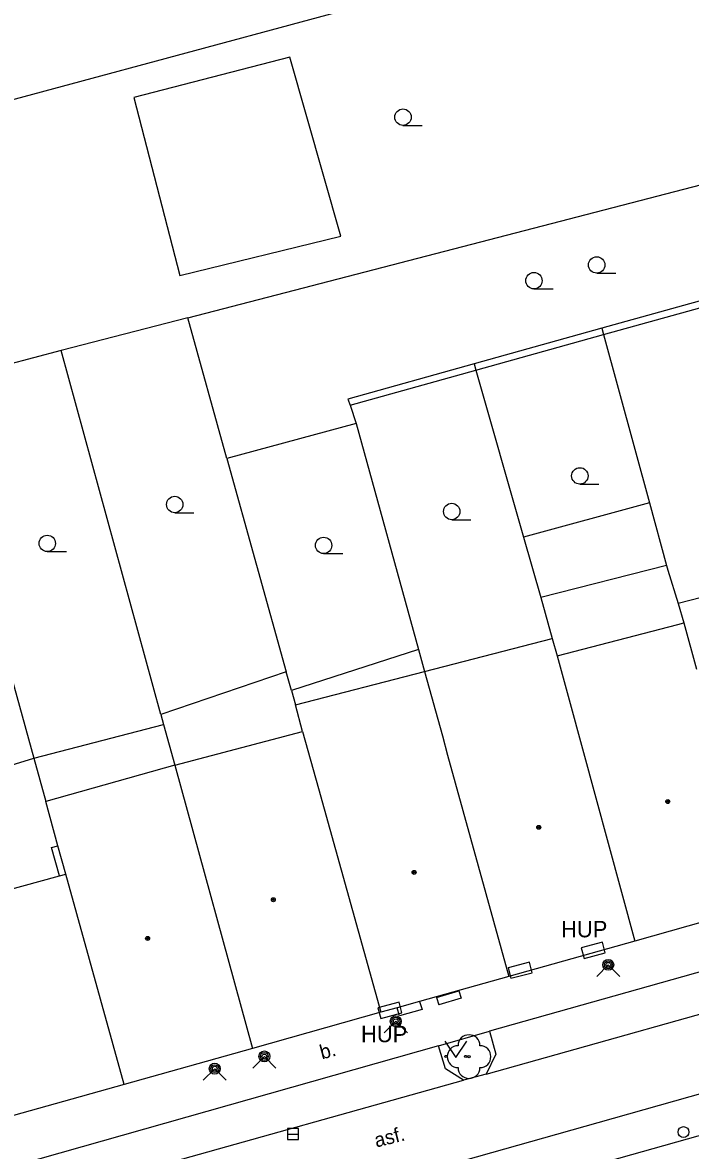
# Model space of a CAD drawing. Extents: x -596229 to -595156, y -1161237 to -1159376.
# Drawn here: x -595471.4 to -595440.8, y -1160704.6 to -1160653 of the extents above; entities that cross this region are included whole.
import ezdxf

# ---------------------------------------------------------------- set-up
doc = ezdxf.new("R2010")
doc.units = 0
for name, color, linetype in [('DOP - kresba z DSPS bez souradnic', 7, 'Continuous'), ('DOP - rozhrani ploch obecne', 7, 'Continuous'), ('Level 22', 7, 'Continuous'), ('Level 24', 7, 'Continuous'), ('Level 27', 7, 'Continuous'), ('Level 28', 7, 'Continuous'), ('Level 31', 7, 'Continuous'), ('Level 36', 7, 'Continuous'), ('Level 39', 7, 'Continuous'), ('TM - budovy zdene_ betonove - VP', 7, 'Continuous'), ('TM - komunikace - VP', 7, 'Continuous'), ('TM - letecke snimky - pomocna linie', 7, 'Continuous'), ('TM - popis objektu', 7, 'Continuous'), ('TM - popis povrchu', 7, 'Continuous'), ('TM - rozhrani ploch obecne - VP', 7, 'Continuous')]:
    doc.layers.add(name, color=color, linetype=linetype)

msp = doc.modelspace()

# ---------------------------------------------------------------- linework, layer by layer
at = {"layer": 'DOP - kresba z DSPS bez souradnic'}
for points in [[(-595444.79, -1160667.25), (-595439.23, -1160665.71)], [(-595450.63, -1160668.89), (-595444.79, -1160667.25)], [(-595456.38, -1160670.49), (-595450.63, -1160668.89)]]:
    msp.add_lwpolyline(points, dxfattribs=at)
at = {"layer": 'DOP - rozhrani ploch obecne'}
for points in [[(-595475.21, -1160657.42), (-595435.6, -1160646.73)], [(-595463.8, -1160666.49), (-595432.59, -1160658.4)], [(-595439.31, -1160665.43), (-595444.87, -1160666.96)], [(-595463.8, -1160666.49), (-595469.6, -1160667.99)], [(-595462.01, -1160672.93), (-595463.8, -1160666.49)], [(-595444.87, -1160666.96), (-595450.71, -1160668.6)], [(-595444.87, -1160666.96), (-595444.79, -1160667.25)], [(-595444.79, -1160667.25), (-595442.69, -1160674.96)], [(-595469.6, -1160667.99), (-595472.13, -1160668.65)], [(-595465.03, -1160684.64), (-595469.6, -1160667.99)], [(-595450.71, -1160668.6), (-595456.48, -1160670.21)], [(-595450.71, -1160668.6), (-595450.63, -1160668.89)], [(-595450.63, -1160668.89), (-595448.45, -1160676.53)], [(-595475.57, -1160669.54), (-595470.85, -1160686.63)], [(-595456.48, -1160670.21), (-595456.38, -1160670.49)], [(-595456.38, -1160670.49), (-595456.1, -1160671.33)], [(-595456.1, -1160671.33), (-595462.01, -1160672.93)], [(-595456.1, -1160671.33), (-595453.25, -1160681.66)], [(-595462.01, -1160672.93), (-595459.3, -1160682.69)], [(-595442.69, -1160674.96), (-595441.91, -1160677.82)], [(-595448.45, -1160676.53), (-595447.66, -1160679.29)], [(-595441.91, -1160677.82), (-595441.85, -1160678.03)], [(-595441.85, -1160678.03), (-595441.38, -1160679.56)], [(-595447.66, -1160679.29), (-595447.13, -1160681.16)], [(-595441.38, -1160679.56), (-595441.11, -1160680.45)], [(-595453.25, -1160681.66), (-595459.06, -1160683.54)], [(-595453.25, -1160681.66), (-595452.97, -1160682.67)], [(-595459.3, -1160682.69), (-595465.03, -1160684.64)], [(-595459.06, -1160683.54), (-595459.3, -1160682.69)], [(-595459.06, -1160683.54), (-595458.88, -1160684.2)], [(-595465.03, -1160684.64), (-595464.91, -1160685.09)], [(-595470.85, -1160686.63), (-595464.91, -1160685.09)], [(-595464.91, -1160685.09), (-595464.4, -1160686.95)], [(-595477.89, -1160688.8), (-595470.85, -1160686.63)], [(-595470.85, -1160686.63), (-595470.3, -1160688.61)]]:
    msp.add_lwpolyline(points, dxfattribs=at)
at = {"layer": 'Level 22'}
msp.add_circle((-595450.94, -1160700.29), 0.05, dxfattribs=at)
for centre, start, end in [((-595450.94, -1160699.79), 0, 180), ((-595451.44, -1160700.29), 90, 270), ((-595450.44, -1160700.29), 270, 90), ((-595450.94, -1160700.79), 180, 0)]:
    msp.add_arc(centre, 0.5, start, end, dxfattribs=at)
at = {"layer": 'Level 24'}
for points in [[(-595445.678, -1160695.802), (-595444.712, -1160695.541), (-595444.842, -1160695.058), (-595445.808, -1160695.319)], [(-595449.022, -1160696.706), (-595448.054, -1160696.458), (-595448.178, -1160695.974), (-595449.146, -1160696.222)], [(-595454.979, -1160698.54), (-595454.013, -1160698.283), (-595454.141, -1160697.8), (-595455.107, -1160698.057)]]:
    msp.add_lwpolyline(points, close=True, dxfattribs=at)
at = {"layer": 'Level 27'}
msp.add_line((-595459.24, -1160703.83), (-595458.74, -1160703.83), dxfattribs=at)
msp.add_lwpolyline([(-595459.24, -1160704.08), (-595458.74, -1160704.08), (-595458.74, -1160703.58), (-595459.24, -1160703.58)], close=True, dxfattribs=at)
at = {"layer": 'Level 28'}
msp.add_circle((-595441.13, -1160703.74), 0.25, dxfattribs=at)
at = {"layer": 'Level 31'}
for points in [[(-595445.1, -1160696.62), (-595444.57, -1160696.09), (-595444.04, -1160696.62)], [(-595454.82, -1160699.2), (-595454.29, -1160698.67), (-595453.76, -1160699.2)], [(-595460.83, -1160700.81), (-595460.3, -1160700.28), (-595459.77, -1160700.81)], [(-595463.1, -1160701.37), (-595462.57, -1160700.84), (-595462.04, -1160701.37)]]:
    msp.add_lwpolyline(points, dxfattribs=at)
for centre, radius in [((-595444.57, -1160696.09), 0.25), ((-595444.57, -1160696.09), 0.18), ((-595444.57, -1160696.09), 0.11), ((-595454.29, -1160698.67), 0.25), ((-595454.29, -1160698.67), 0.18), ((-595454.29, -1160698.67), 0.11), ((-595460.3, -1160700.28), 0.25), ((-595460.3, -1160700.28), 0.18), ((-595460.3, -1160700.28), 0.11), ((-595462.57, -1160700.84), 0.25), ((-595462.57, -1160700.84), 0.18), ((-595462.57, -1160700.84), 0.11)]:
    msp.add_circle(centre, radius, dxfattribs=at)
at = {"layer": 'Level 36'}
for p, q in [((-595453.96, -1160657.685), (-595453.085, -1160657.685)), ((-595445.1, -1160664.445), (-595444.225, -1160664.445)), ((-595447.97, -1160665.165), (-595447.095, -1160665.165)), ((-595445.87, -1160674.095), (-595444.995, -1160674.095)), ((-595464.4, -1160675.405), (-595463.525, -1160675.405)), ((-595451.73, -1160675.725), (-595450.855, -1160675.725)), ((-595470.23, -1160677.185), (-595469.355, -1160677.185)), ((-595457.59, -1160677.275), (-595456.715, -1160677.275))]:
    msp.add_line(p, q, dxfattribs=at)
msp.add_lwpolyline([(-595452.04, -1160699.58), (-595451.54, -1160700.33), (-595451.04, -1160699.58)], dxfattribs=at)
for centre, radius in [((-595453.96, -1160657.31), 0.375), ((-595445.1, -1160664.07), 0.375), ((-595447.97, -1160664.79), 0.375), ((-595445.87, -1160673.72), 0.375), ((-595464.4, -1160675.03), 0.375), ((-595451.73, -1160675.35), 0.375), ((-595470.23, -1160676.81), 0.375), ((-595457.59, -1160676.9), 0.375), ((-595451.99, -1160700.28), 0.05), ((-595451.091, -1160700.28), 0.05)]:
    msp.add_circle(centre, radius, dxfattribs=at)
at = {"layer": 'Level 39'}
for centre, radius in [((-595441.85, -1160688.62), 0.09), ((-595441.85, -1160688.62), 0.0398), ((-595447.75, -1160689.8), 0.09), ((-595447.75, -1160689.8), 0.0398), ((-595453.45, -1160691.86), 0.09), ((-595453.45, -1160691.86), 0.0398), ((-595459.89, -1160693.11), 0.09), ((-595459.89, -1160693.11), 0.0398), ((-595465.64, -1160694.88), 0.09), ((-595465.64, -1160694.88), 0.0398)]:
    msp.add_circle(centre, radius, dxfattribs=at)
at = {"layer": 'TM - budovy zdene_ betonove - VP'}
for points in [[(-595446.91, -1160681.95), (-595441.39, -1160680.52)], [(-595441.39, -1160680.52), (-595441.11, -1160680.45)], [(-595441.11, -1160680.45), (-595440.54, -1160682.56)], [(-595452.97, -1160682.67), (-595447.13, -1160681.16)], [(-595447.13, -1160681.16), (-595446.91, -1160681.95)], [(-595446.91, -1160681.95), (-595446.36, -1160683.96)], [(-595458.88, -1160684.2), (-595452.97, -1160682.67)], [(-595452.97, -1160682.67), (-595452.16, -1160685.61)], [(-595446.36, -1160683.96), (-595443.35, -1160695)], [(-595458.55, -1160685.42), (-595458.88, -1160684.2)], [(-595464.4, -1160686.95), (-595458.55, -1160685.42)], [(-595458.55, -1160685.42), (-595457.82, -1160688.03)], [(-595452.16, -1160685.61), (-595451.92, -1160686.5)], [(-595451.92, -1160686.5), (-595449.12, -1160696.62)], [(-595464.4, -1160686.95), (-595470.3, -1160688.61)], [(-595464.4, -1160686.95), (-595460.84, -1160699.91)], [(-595457.82, -1160688.03), (-595454.97, -1160698.26)], [(-595469.74, -1160690.64), (-595470.3, -1160688.61)], [(-595469.38, -1160691.94), (-595469.74, -1160690.64)], [(-595474.68, -1160693.39), (-595469.67, -1160692.02)], [(-595469.67, -1160692.02), (-595469.38, -1160691.94)], [(-595466.72, -1160701.56), (-595469.38, -1160691.94)], [(-595437.6, -1160693.38), (-595443.35, -1160695)], [(-595443.35, -1160695), (-595449.12, -1160696.62)], [(-595449.12, -1160696.62), (-595453.2, -1160697.76)], [(-595453.2, -1160697.76), (-595454.22, -1160698.05)], [(-595454.97, -1160698.26), (-595460.84, -1160699.91)], [(-595454.22, -1160698.05), (-595454.97, -1160698.26)], [(-595460.84, -1160699.91), (-595466.72, -1160701.56)], [(-595466.72, -1160701.56), (-595473.8, -1160703.55)]]:
    msp.add_lwpolyline(points, dxfattribs=at)
at = {"layer": 'TM - komunikace - VP'}
for points in [[(-595430.18, -1160693.55), (-595450, -1160699.13)], [(-595461.62, -1160709.89), (-595444.57, -1160705.07), (-595426.44, -1160699.97), (-595407.91, -1160694.8)], [(-595450, -1160699.13), (-595449.71, -1160700.17), (-595450.16, -1160701.09)], [(-595452.34, -1160699.79), (-595476.4, -1160706.61)], [(-595451.19, -1160701.37), (-595452.02, -1160700.85), (-595452.34, -1160699.79)], [(-595450.16, -1160701.09), (-595451.19, -1160701.37)]]:
    msp.add_lwpolyline(points, dxfattribs=at)
at = {"layer": 'TM - letecke snimky - pomocna linie'}
for points in [[(-595459.13, -1160654.56), (-595466.27, -1160656.41), (-595464.16, -1160664.56), (-595456.8, -1160662.76)], [(-595456.8, -1160662.76), (-595459.13, -1160654.56)], [(-595442.69, -1160674.96), (-595448.45, -1160676.53)], [(-595441.91, -1160677.82), (-595447.66, -1160679.29)], [(-595435.62, -1160678.08), (-595441.38, -1160679.56)], [(-595450.16, -1160701.09), (-595435.51, -1160696.97), (-595428.95, -1160695.13)], [(-595476.61, -1160708.55), (-595465.66, -1160705.42), (-595451.19, -1160701.37)]]:
    msp.add_lwpolyline(points, dxfattribs=at)
at = {"layer": 'TM - rozhrani ploch obecne - VP'}
for points in [[(-595469.67, -1160692.02), (-595470.03, -1160690.72), (-595469.74, -1160690.64)], [(-595461.62, -1160707.98), (-595445.03, -1160703.3), (-595426.9, -1160698.18), (-595409.18, -1160693.23), (-595408.32, -1160693.17), (-595407.86, -1160694.79)], [(-595452.42, -1160697.58), (-595451.4, -1160697.28), (-595451.3, -1160697.62), (-595452.32, -1160697.92)], [(-595453.2, -1160697.76), (-595453.09, -1160698.14)], [(-595452.42, -1160697.58), (-595452.32, -1160697.92)], [(-595453.09, -1160698.14), (-595454.12, -1160698.42), (-595454.22, -1160698.05)], [(-595452.34, -1160699.79), (-595450, -1160699.13)]]:
    msp.add_lwpolyline(points, dxfattribs=at)

# ---------------------------------------------------------------- texts
at = {"layer": 'TM - popis objektu'}
for p in [(-595446.73, -1160694.83), (-595455.88, -1160699.63)]:
    msp.add_text('HUP', height=0.75, dxfattribs=at).set_placement(p)
at = {"layer": 'TM - popis povrchu'}
for s, rotation, p in [('b.', 14.8144, (-595457.67, -1160700.42)), ('asf.', 14.0362, (-595455.18, -1160704.45))]:
    msp.add_text(s, height=0.65, rotation=rotation, dxfattribs=at).set_placement(p)

doc.saveas('drawing.dxf')
